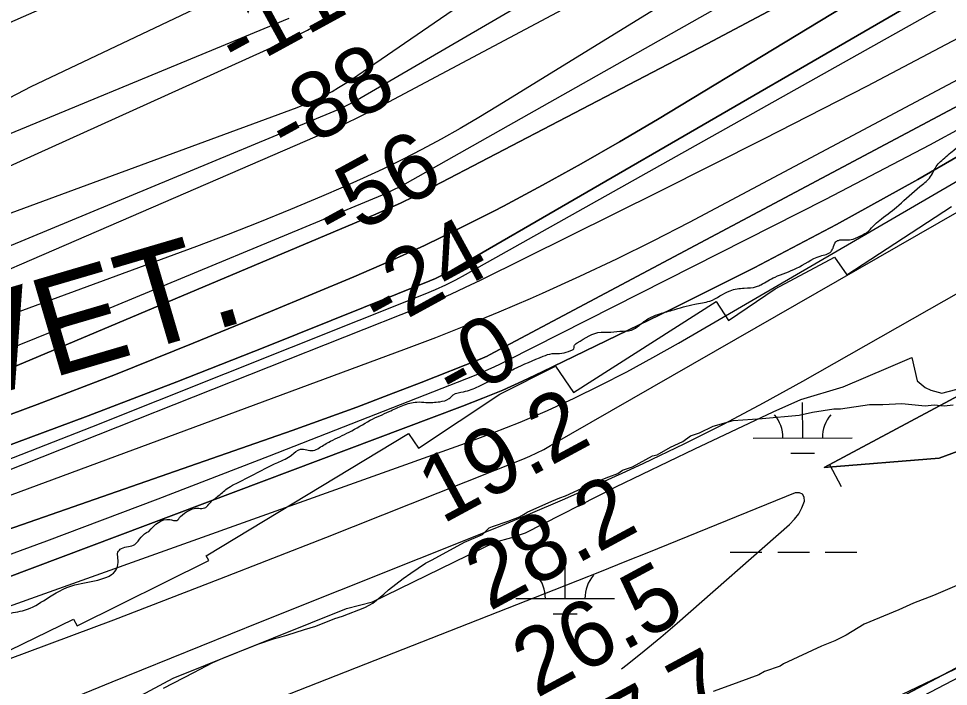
# Model space of a CAD drawing. Extents: x 3329297 to 3367176, y 649250 to 674653.
# Drawn here: x 3338888 to 3339828, y 659052 to 659727 of the extents above; entities that cross this region are included whole.
import ezdxf

# ---------------------------------------------------------------- set-up
doc = ezdxf.new("R2010")
doc.units = 0
for name, color, linetype in [('V-BORW-LINE', 7, 'Continuous'), ('V-LEVE-TOET', 7, 'Continuous'), ('V-RIVR-EDGE', 7, 'Continuous'), ('V-RIVR-RANG', 7, 'Continuous'), ('V-RRAP-FSHR', 7, 'Continuous'), ('V-RRAP-RVMT', 7, 'Continuous'), ('V-RRAP-RVMT-IDEN', 7, 'Continuous'), ('V-SITE-VEGE', 7, 'Continuous'), ('V-TOPO-DPTH', 7, 'Continuous'), ('V-TOPO-MAJR', 7, 'Continuous'), ('V-TOPO-MINR', 7, 'Continuous'), ('V-TOPO-WATR', 7, 'Continuous'), ('V-UTIL-LINE', 7, 'Continuous'), ('V-WETL-SWMP', 7, 'Continuous')]:
    doc.layers.add(name, color=color, linetype=linetype)

msp = doc.modelspace()

# ---------------------------------------------------------------- linework, layer by layer
at = {"layer": 'V-BORW-LINE'}
msp.add_line((3339707.58, 659276.58), (3339719.38, 659254.54), dxfattribs=at)
for points in [[(3340710.01, 659746.42), (3340218.44, 659461.31), (3340036.18, 659363.24), (3339818.32, 659283.24), (3339702, 659273.59), (3339862.61, 659359.57), (3340155.52, 659504.4), (3340402.96, 659638.32), (3340689.28, 659815.69), (3340830.74, 659916.76), (3340994.61, 660045.13), (3340822.37, 659849.78), (3340710.01, 659746.42)], [(3340349.17, 659609.21), (3340155.52, 659504.4), (3339862.61, 659359.57), (3339702, 659273.59), (3339818.32, 659283.24), (3340036.18, 659363.24), (3340218.44, 659461.31), (3340380.62, 659555.38)]]:
    msp.add_lwpolyline(points, dxfattribs=at)
at = {"layer": 'V-LEVE-TOET'}
msp.add_lwpolyline([(3339980.33, 659135.94), (3339764.34, 659023.07), (3339602.76, 658953.17), (3339465.96, 658898.25), (3339314.7, 658835.16), (3339144.18, 658759.13), (3338945.45, 658668.82), (3338858.84, 658636.3), (3338663.65, 658567.94), (3338428.6, 658485.35), (3338272.57, 658428.46)], dxfattribs=at)
at = {"layer": 'V-RIVR-EDGE'}
for points in [[(3339019.2, 659209.06), (3339040.56, 659221.03), (3339047.53, 659220.23), (3339051.42, 659224.1), (3339059.58, 659229.9), (3339065.02, 659232.21), (3339077.04, 659233.35), (3339080.93, 659237.6), (3339089.09, 659244.56), (3339098.42, 659252.29), (3339113.56, 659260.4), (3339145.01, 659276.61), (3339157.05, 659282.01), (3339163.65, 659286.26), (3339172.58, 659292.05), (3339185.38, 659290.86), (3339191.59, 659293.56), (3339202.85, 659300.12), (3339221.88, 659309.38), (3339243.24, 659321.35), (3339262.26, 659330.23), (3339276.24, 659336.4), (3339290.21, 659339.85), (3339299.51, 659339.44), (3339313.48, 659340.18), (3339322.79, 659343.26), (3339327.07, 659347.13), (3339337.54, 659350.21), (3339352.68, 659355.6), (3339373.65, 659366.02), (3339388.79, 659373.35), (3339417.91, 659386.07), (3339427.22, 659388.76), (3339436.92, 659389.13), (3339445.84, 659391.82), (3339448.95, 659393.75), (3339449.35, 659396.47), (3339452.46, 659399.56), (3339476.53, 659410.36), (3339483.12, 659410.34), (3339495.53, 659411.48), (3339507.17, 659412.61), (3339514.94, 659417.24), (3339525.04, 659424.59), (3339533.97, 659428.44), (3339548.33, 659432.67), (3339571.22, 659438.82), (3339586.35, 659441.89), (3339606.93, 659452.31), (3339621.29, 659454.99), (3339633.7, 659456.51), (3339637.97, 659458.44), (3339652.34, 659466.16), (3339674.08, 659475.02), (3339698.15, 659487.37), (3339709.02, 659492), (3339710.97, 659495.48), (3339713.7, 659501.68), (3339716.42, 659503.23), (3339729.22, 659503.97), (3339738.15, 659507.44), (3339746.69, 659512.46), (3339753.3, 659519.42), (3339759.91, 659524.84), (3339777.39, 659538.75), (3339798.77, 659557.7), (3339808.48, 659566.21), (3339812.38, 659572.41), (3339816.27, 659579.38), (3339820.94, 659584.02), (3339832.99, 659594.46), (3339856.68, 659610.69), (3339878.44, 659626.53), (3339902.13, 659642.38), (3339921.55, 659654.35), (3339930.87, 659657.82), (3339939.41, 659663.23), (3339958.05, 659673.26), (3339971.65, 659682.54), (3339983.3, 659691.43), (3339994.18, 659698.77), (3340008.94, 659705.71), (3340027.96, 659716.14), (3340043.11, 659723.47), (3340052.81, 659728.87), (3340059.03, 659735.06), (3340064.47, 659739.31), (3340071.85, 659743.95), (3340078.45, 659744.71), (3340088.54, 659749.34), (3340097.48, 659755.13), (3340109.13, 659764.8), (3340116.52, 659771.76), (3340123.14, 659782.21), (3340128.98, 659790.73), (3340139.86, 659801.95), (3340149.58, 659809.68), (3340155.01, 659812.77), (3340164.71, 659814.3), (3340172.86, 659814.28), (3340181.78, 659816.58), (3340189.55, 659821.61), (3340200.82, 659831.27), (3340212.87, 659843.27), (3340224.54, 659855.65), (3340233.08, 659861.44), (3340240.45, 659862.97), (3340244.72, 659862.96), (3340249, 659866.83), (3340254.04, 659868.76), (3340262.19, 659870.29), (3340276.15, 659871.81), (3340297.1, 659874.86), (3340307.97, 659879.48), (3340324.67, 659888.75), (3340328.95, 659894.94), (3340333.61, 659897.26), (3340340.6, 659898.79), (3340352.24, 659901.87), (3340361.56, 659908.82), (3340362.34, 659911.54), (3340362.74, 659914.64), (3340360.82, 659921.24), (3340361.98, 659922.78), (3340365.87, 659924.33), (3340377.91, 659931.28), (3340386.06, 659934.75), (3340405.47, 659941.68), (3340419.82, 659945.52), (3340433.8, 659950.92), (3340441.18, 659957.1), (3340445.07, 659961.75), (3340454.79, 659973.36)], [(3337929.32, 658794.23), (3337935.81, 658794.85), (3337942.02, 658793.28), (3337945.9, 658795.6), (3337951.34, 658798.3), (3337956.39, 658802.94), (3337966.48, 658807.18), (3337974.25, 658812.2), (3337983.97, 658821.87), (3337992.52, 658828.83), (3338005.73, 658839.66), (3338019.71, 658846.61), (3338032.52, 658853.17), (3338044.95, 658862.44), (3338054.67, 658871.34), (3338071.76, 658882.93), (3338090.4, 658892.19), (3338103.99, 658897.2), (3338109.05, 658904.94), (3338114.09, 658906.87), (3338116.81, 658907.25), (3338121.09, 658911.51), (3338131.95, 658914.58), (3338140.49, 658917.27), (3338143.21, 658921.15), (3338149.43, 658926.95), (3338158.37, 658932.74), (3338169.24, 658937.76), (3338183.98, 658940.05), (3338200.27, 658941.95), (3338213.08, 658945.79), (3338242.19, 658955.42), (3338251.89, 658956.56), (3338259.25, 658956.54), (3338282.93, 658964.23), (3338304.67, 658973.1), (3338336.49, 658981.17), (3338361.72, 658990.8), (3338379.95, 658992.3), (3338398.19, 658996.52), (3338422.25, 659003.06), (3338439.71, 659007.67), (3338454.84, 659008.79), (3338473.84, 659011.07), (3338485.09, 659012.6), (3338498.67, 659012.56), (3338510.69, 659012.53), (3338518.44, 659011.35), (3338523.1, 659012.12), (3338529.7, 659015.98), (3338537.08, 659019.06), (3338540.95, 659018.66), (3338547.54, 659016.71), (3338559.56, 659017.07), (3338569.65, 659017.82), (3338590.21, 659020.87), (3338613.88, 659027.02), (3338630.18, 659031.63), (3338653.08, 659041.27), (3338658.9, 659040.87), (3338664.33, 659039.3), (3338666.67, 659045.5), (3338669.78, 659048.59), (3338677.93, 659052.45), (3338697.33, 659057.45), (3338712.09, 659064), (3338743.91, 659072.46), (3338757.49, 659075.91), (3338777.29, 659084.01), (3338814.17, 659099.43), (3338843.28, 659109.44), (3338861.52, 659118.31), (3338875.5, 659125.26), (3338893.74, 659129.48), (3338915.48, 659140.67), (3338944.61, 659154.95), (3338987.7, 659173.46), (3338988.11, 659181.99), (3338988.12, 659188.19), (3338991.62, 659191.67), (3339005.2, 659195.91), (3339011.43, 659203.26), (3339019.2, 659209.06)]]:
    msp.add_spline(points, degree=3, dxfattribs=at)
at = {"layer": 'V-RRAP-FSHR'}
msp.add_lwpolyline([(3340467.27, 659421.53), (3339994.77, 659155.21), (3339741.88, 659021.73), (3339700.88, 659003.94)], dxfattribs=at)
at = {"layer": 'V-RRAP-RVMT'}
for p, q in [((3339724.93, 659468.28), (3339830.67, 659537.57)), ((3339652.55, 659454.35), (3339712.59, 659486.18)), ((3339712.59, 659486.18), (3339724.93, 659468.28)), ((3339605.45, 659422.38), (3339652.55, 659454.35)), ((3339448.7, 659349.41), (3339592.73, 659441.55)), ((3339592.73, 659441.55), (3339605.45, 659422.38)), ((3339374.27, 659347.83), (3339430.56, 659376.21)), ((3339430.56, 659376.21), (3339448.7, 659349.41)), ((3339291.9, 659293.35), (3339374.27, 659347.83)), ((3339077.36, 659184.4), (3339281.86, 659308.13)), ((3339281.86, 659308.13), (3339291.9, 659293.35)), ((3338946.76, 659113.51), (3339079.94, 659179.8)), ((3339079.94, 659179.8), (3339077.36, 659184.4)), ((3338826.91, 659063.72), (3338943.19, 659120.41)), ((3338943.19, 659120.41), (3338946.76, 659113.51))]:
    msp.add_line(p, q, dxfattribs=at)
at = {"layer": 'V-SITE-VEGE'}
for points in [[(3339034.26, 659050.71), (3339064.81, 659066.36), (3339084.04, 659076.43), (3339096.48, 659082.02), (3339130.41, 659095.4), (3339146.24, 659100.96), (3339151.89, 659102.07), (3339158.67, 659104.29), (3339176.75, 659109.85), (3339188.06, 659113.18), (3339207.28, 659120.99), (3339215.19, 659123.21), (3339237.81, 659132.13), (3339245.73, 659136.6), (3339257.06, 659145.58), (3339261.6, 659150.08), (3339276.32, 659161.29), (3339284.25, 659166.9), (3339298.97, 659176.98), (3339305.76, 659180.34), (3339338.58, 659198.24), (3339356.67, 659206.05), (3339363.48, 659212.79), (3339366.87, 659213.91), (3339382.7, 659219.47), (3339394, 659223.93), (3339399.66, 659227.29), (3339401.93, 659228.41), (3339426.81, 659239.58), (3339434.73, 659242.93), (3339440.38, 659245.16), (3339469.79, 659258.56), (3339484.49, 659264.13), (3339493.54, 659267.47), (3339498.06, 659270.84), (3339508.24, 659274.18), (3339528.61, 659285.37), (3339533.13, 659286.47), (3339546.71, 659294.31), (3339559.15, 659299.89), (3339567.08, 659305.5), (3339576.13, 659308.84), (3339589.7, 659315.55), (3339610.04, 659321.09), (3339639.4, 659323.21), (3339676.66, 659326.42), (3339690.22, 659329.74), (3339711.68, 659333.02), (3339718.45, 659332.99), (3339747.82, 659337.36), (3339761.36, 659337.3), (3339780.56, 659338.34), (3339804.25, 659335.97), (3339813.28, 659337.05), (3339823.43, 659335.88), (3339832.47, 659336.96)], [(3339838.54, 659155.54), (3339812.53, 659144.38), (3339792.18, 659136.58), (3339777.47, 659129.88), (3339742.41, 659115.37), (3339724.3, 659104.17), (3339712.99, 659098.58), (3339699.42, 659093), (3339660.96, 659075.13), (3339657.56, 659072.89), (3339641.73, 659067.32), (3339636.07, 659063.96), (3339605.55, 659052.82), (3339589.72, 659047.25)]]:
    msp.add_lwpolyline(points, dxfattribs=at)
at = {"layer": 'V-TOPO-DPTH'}
for points in [[(3340179, 660016.59), (3339533.6, 659625.57), (3339495.16, 659602.78), (3339456.45, 659580.49), (3339417.31, 659558.95), (3339377.89, 659537.91), (3339368.02, 659532.75), (3339333.11, 659515.11), (3339297.93, 659498.07), (3339262.33, 659481.92), (3339226.44, 659466.38), (3339142.48, 659431.26), (3339064.19, 659399.16), (3338985.61, 659367.77), (3338906.61, 659337.47), (3338827.33, 659307.9), (3338156.2, 659062.79)], [(3340179, 660016.59), (3339533.6, 659625.57), (3339495.16, 659602.78), (3339456.45, 659580.49), (3339417.31, 659558.95), (3339377.89, 659537.91), (3339368.02, 659532.75), (3339333.11, 659515.11), (3339297.93, 659498.07), (3339262.33, 659481.92), (3339226.44, 659466.38), (3339142.48, 659431.26), (3339064.19, 659399.16), (3338985.61, 659367.77), (3338906.61, 659337.47), (3338827.33, 659307.9), (3338156.2, 659062.79)], [(3338363.68, 659156.51), (3339248.86, 659529.83), (3339261.69, 659535.42), (3339274.43, 659541.23), (3339287.03, 659547.34), (3339299.52, 659553.66), (3339583.76, 659701.74), (3339689.82, 659758.63), (3339794.93, 659817.19), (3339898.6, 659878.26)], [(3339898.6, 659878.26), (3339794.93, 659817.19), (3339689.82, 659758.63), (3339583.76, 659701.74), (3339299.52, 659553.66), (3339287.03, 659547.34), (3339274.43, 659541.23), (3339261.69, 659535.42), (3339248.86, 659529.83), (3338363.68, 659156.51)], [(3339846.89, 659774.96), (3339325.23, 659472.88), (3339319.95, 659469.97), (3339314.58, 659467.22), (3339309.11, 659464.7), (3339303.56, 659462.33), (3339136.74, 659395.43), (3339047.52, 659360.28), (3338958.03, 659325.86), (3338868.11, 659292.53), (3338777.93, 659259.93), (3338183.15, 659049.04)], [(3338183.15, 659049.04), (3338777.93, 659259.93), (3338868.11, 659292.53), (3338958.03, 659325.86), (3339047.52, 659360.28), (3339136.74, 659395.43), (3339303.56, 659462.33), (3339309.11, 659464.7), (3339314.58, 659467.22), (3339319.95, 659469.97), (3339325.23, 659472.88), (3339846.89, 659774.96)], [(3339993.26, 659722.24), (3339363.86, 659387.41), (3339361.52, 659386.21), (3339359.16, 659385.08), (3339356.75, 659384.02), (3339354.33, 659383.01), (3339294.52, 659359.49), (3339262.11, 659346.95), (3339229.59, 659334.68), (3339196.94, 659322.79), (3339164.18, 659311.15), (3338181.6, 658968.67)], [(3338181.6, 658968.67), (3339164.18, 659311.15), (3339196.94, 659322.79), (3339229.59, 659334.68), (3339262.11, 659346.95), (3339294.52, 659359.49), (3339354.33, 659383.01), (3339356.75, 659384.02), (3339359.16, 659385.08), (3339361.52, 659386.21), (3339363.86, 659387.41), (3339993.26, 659722.24)], [(3338308.17, 659052.8), (3338382.85, 659079.23), (3338457.29, 659106.31), (3338531.36, 659134.37), (3338605.19, 659163.07), (3339294, 659436.07), (3339309.33, 659442.37), (3339324.55, 659448.92), (3339339.61, 659455.85), (3339354.56, 659463.02), (3339535.83, 659552.82), (3339641.01, 659605.7), (3339745.76, 659659.39), (3339849.88, 659714.31)], [(3338308.17, 659052.8), (3338382.85, 659079.23), (3338457.29, 659106.31), (3338531.36, 659134.37), (3338605.19, 659163.07), (3339294, 659436.07), (3339309.33, 659442.37), (3339324.55, 659448.92), (3339339.61, 659455.85), (3339354.56, 659463.02), (3339535.83, 659552.82), (3339641.01, 659605.7), (3339745.76, 659659.39), (3339849.88, 659714.31)], [(3339878.35, 659611.94), (3339796.85, 659564.84), (3339714.59, 659519.14), (3339631.19, 659475.54), (3339547.05, 659433.34), (3339417.05, 659370.19), (3339397.22, 659360.89), (3339377.22, 659351.97), (3339356.99, 659343.61), (3339336.59, 659335.62), (3338815.06, 659139.6), (3338710.46, 659100.73), (3338605.68, 659062.37), (3338500.61, 659024.79), (3338395.36, 658987.72), (3338246.13, 658935.78)]]:
    msp.add_lwpolyline(points, dxfattribs=at)
at = {"layer": 'V-TOPO-MAJR'}
for points in [[(3339616.01, 660044.91), (3339607.84, 660048.52), (3339596.14, 660048.9), (3339118.82, 659828.8), (3339118, 659828.43), (3338170.17, 659412.39)], [(3338297.43, 659333.04), (3338404.57, 659374), (3338511.09, 659416.45), (3338616.7, 659461.15), (3338721.68, 659507.34), (3339152.94, 659702.57), (3339166.39, 659709.01), (3339179.63, 659715.82), (3339192.57, 659723.21), (3339205.29, 659730.97), (3339546.37, 659949.21), (3339567.54, 659965.05), (3339586.89, 659982.64), (3339603.49, 660002.83), (3339618.25, 660024.77), (3339618.89, 660036.45), (3339616.01, 660044.91)], [(3338170.72, 659136.04), (3338402.84, 659215.7), (3338542.45, 659265.09), (3338681.4, 659316.21), (3338819.36, 659369.93), (3338956.67, 659425.38), (3339255.67, 659549.42), (3339261.45, 659551.94), (3339267.16, 659554.59), (3339272.77, 659557.46), (3339278.31, 659560.46), (3340093.81, 660020.98)], [(3338274.96, 658761.18), (3338533.77, 658870.99), (3338682.92, 658933.72), (3338832.34, 658995.84), (3338982.13, 659057.04), (3339132.18, 659117.61), (3339372.71, 659213.84), (3339405.2, 659227.16), (3339437.54, 659240.83), (3339469.65, 659255.04), (3339501.6, 659269.61), (3339519.85, 659278.11), (3339560.55, 659297.69), (3339600.92, 659317.92), (3339640.79, 659339.12), (3339680.32, 659360.97), (3340365.27, 659750.49)], [(3339497.26, 659070.2), (3339503.05, 659074.67), (3339520.1, 659088.22), (3339536.84, 659102.16), (3339553.38, 659116.34), (3339667.13, 659216.15), (3339672.05, 659221.27), (3339676.31, 659226.82), (3339679.57, 659233), (3339682.17, 659239.61), (3339681.71, 659243.77), (3339680.18, 659246.76), (3339677.06, 659248), (3339672.87, 659248.06), (3339524.42, 659187.87), (3339500.54, 659178.24), (3339476.64, 659168.65), (3339452.7, 659159.14), (3339428.75, 659149.69), (3338320.52, 658714.32)]]:
    msp.add_lwpolyline(points, dxfattribs=at)
at = {"layer": 'V-TOPO-MINR'}
for points in [[(3338111.25, 659247.89), (3339169.33, 659637.67), (3339176.54, 659640.48), (3339183.69, 659643.45), (3339190.72, 659646.69), (3339197.67, 659650.1), (3339204.5, 659653.76), (3339211.22, 659657.59), (3339217.79, 659661.68), (3339224.26, 659665.93), (3340051.23, 660232.84)], [(3340123.39, 660101.34), (3339371.97, 659638.75), (3339353.08, 659627.38), (3339334.03, 659616.27), (3339314.77, 659605.55), (3339295.35, 659595.09), (3339275.72, 659585.06), (3339255.94, 659575.32), (3339235.95, 659566.04), (3339215.8, 659557.07), (3339193.86, 659547.59), (3339162.53, 659534.36), (3339131.06, 659521.49), (3339099.38, 659509.14), (3339067.56, 659497.14), (3338135.49, 659154.47)], [(3338156.2, 659062.79), (3338827.33, 659307.9), (3338906.61, 659337.47), (3338985.61, 659367.77), (3339064.19, 659399.16), (3339142.48, 659431.26), (3339226.44, 659466.38), (3339262.33, 659481.92), (3339297.93, 659498.07), (3339333.11, 659515.11), (3339368.02, 659532.75), (3339377.89, 659537.91), (3339417.31, 659558.95), (3339456.45, 659580.49), (3339495.16, 659602.78), (3339533.6, 659625.57), (3340179, 660016.59)], [(3338303.16, 659277.9), (3338406.72, 659312.75), (3338509.66, 659349.26), (3338611.69, 659388.27), (3338713.1, 659428.94), (3339206.79, 659633.95), (3339213.77, 659637.02), (3339220.67, 659640.27), (3339227.42, 659643.79), (3339234.09, 659647.49), (3339805.23, 659980.18), (3339859.78, 660012.64)], [(3339854.16, 659970.07), (3339755.31, 659910.75), (3339655.07, 659853.81), (3339553.9, 659798.46), (3339256.48, 659640.32), (3339242.48, 659633.1), (3339228.37, 659626.1), (3339214.1, 659619.44), (3339199.71, 659613.01), (3338568.83, 659340.18), (3338493.23, 659308.23), (3338417.28, 659277.13), (3338340.82, 659247.31)], [(3338363.68, 659156.51), (3339248.86, 659529.83), (3339261.69, 659535.42), (3339274.43, 659541.23), (3339287.03, 659547.34), (3339299.52, 659553.66), (3339583.76, 659701.74), (3339689.82, 659758.63), (3339794.93, 659817.19), (3339898.6, 659878.26)], [(3338206.09, 659037.27), (3338424.01, 659113.6), (3338559.16, 659161.91), (3338693.88, 659211.35), (3338827.96, 659262.51), (3338961.61, 659314.8), (3339298.78, 659449.18), (3339309.2, 659453.58), (3339319.48, 659458.24), (3339329.57, 659463.31), (3339339.53, 659468.64), (3339970.81, 659823.19)], [(3338349.15, 658944.42), (3339339.3, 659298.16), (3339367.19, 659308.6), (3339394.86, 659319.6), (3339422.19, 659331.42), (3339449.29, 659343.79), (3339476.04, 659356.91), (3339502.56, 659370.47), (3339528.73, 659384.69), (3339554.66, 659399.36), (3340284.95, 659824.57)], [(3338250.86, 658852.78), (3338768.46, 659039.93), (3338876.36, 659079.52), (3338984, 659119.79), (3339091.26, 659161.07), (3339198.25, 659203.03), (3339397.36, 659282.18), (3339404.54, 659285.22), (3339411.62, 659288.45), (3339418.56, 659291.99), (3339425.4, 659295.73), (3340316.22, 659807.45)], [(3338278.19, 659023.4), (3339277.19, 659392.82), (3339309.45, 659405.08), (3339341.56, 659417.72), (3339373.44, 659430.93), (3339405.16, 659444.53), (3339417.45, 659449.93), (3339455, 659466.92), (3339492.29, 659484.47), (3339529.16, 659502.86), (3339565.77, 659521.8), (3340066.68, 659788.16)], [(3338183.15, 659049.04), (3338777.93, 659259.93), (3338868.11, 659292.53), (3338958.03, 659325.86), (3339047.52, 659360.28), (3339136.74, 659395.43), (3339303.56, 659462.33), (3339309.11, 659464.7), (3339314.58, 659467.22), (3339319.95, 659469.97), (3339325.23, 659472.88), (3339846.89, 659774.96)], [(3339110.9, 659758.98), (3338900.16, 659658.32), (3338871, 659643.35), (3338842.49, 659627.33)], [(3338842.49, 659627.33), (3338814.93, 659609.7), (3338788.02, 659591), (3338785.67, 659585.08), (3338785.78, 659580.55), (3338789.6, 659578.11), (3338795.88, 659577.06), (3339161.2, 659727.88)], [(3338308.17, 659052.8), (3338382.85, 659079.23), (3338457.29, 659106.31), (3338531.36, 659134.37), (3338605.19, 659163.07), (3339294, 659436.07), (3339309.33, 659442.37), (3339324.55, 659448.92), (3339339.61, 659455.85), (3339354.56, 659463.02), (3339535.83, 659552.82), (3339641.01, 659605.7), (3339745.76, 659659.39), (3339849.88, 659714.31)], [(3338213.86, 658952.22), (3338689.58, 659117.92), (3338803.08, 659158.21), (3338916.24, 659199.39), (3339028.91, 659241.91), (3339141.25, 659285.33), (3339348.42, 659366.81), (3339356.87, 659370.27), (3339365.25, 659373.89), (3339373.53, 659377.75), (3339381.73, 659381.76), (3339703.66, 659544.81), (3339808.86, 659599.71), (3339913.13, 659656.27)], [(3338246.13, 658935.78), (3338395.36, 658987.72), (3338500.61, 659024.79), (3338605.68, 659062.37), (3338710.46, 659100.73), (3338815.06, 659139.6), (3339336.59, 659335.62), (3339356.99, 659343.61), (3339377.22, 659351.97), (3339397.22, 659360.89), (3339417.05, 659370.19), (3339547.05, 659433.34), (3339631.19, 659475.54), (3339714.59, 659519.14), (3339796.85, 659564.84), (3339878.35, 659611.94)]]:
    msp.add_lwpolyline(points, dxfattribs=at)
at = {"layer": 'V-TOPO-WATR'}
msp.add_lwpolyline([(3338181.6, 658968.67), (3339164.18, 659311.15), (3339196.94, 659322.79), (3339229.59, 659334.68), (3339262.11, 659346.95), (3339294.52, 659359.49), (3339354.33, 659383.01), (3339356.75, 659384.02), (3339359.16, 659385.08), (3339361.52, 659386.21), (3339363.86, 659387.41), (3339993.26, 659722.24)], dxfattribs=at)
at = {"layer": 'V-UTIL-LINE'}
msp.add_lwpolyline([(3337436.25, 658138.56), (3337672.93, 658222.11), (3337855, 658267.62), (3338200.77, 658390.99), (3338279.86, 658444.45), (3338979.06, 658701.84), (3339577.2, 658950.28), (3339741.88, 659021.73), (3339994.77, 659155.21), (3340766.57, 659590.23), (3341329.79, 660088.39), (3341632.23, 660358.81), (3342178.24, 660842.13), (3342515.81, 661504), (3342751.17, 661989.36), (3343057.2, 662738.8), (3343121.4, 662899.29), (3343150.56, 662991.8), (3343161.49, 663146), (3343214.47, 663762.74), (3343263.75, 664509.56)], dxfattribs=at)
at = {"layer": 'V-WETL-SWMP'}
for p, q in [((3339767.22, 659374.76), (3339790.6, 659384.94)), ((3339790.6, 659384.94), (3339796.01, 659361.41)), ((3339721.15, 659355.08), (3339767.22, 659374.76)), ((3339796.01, 659361.41), (3339804.28, 659354.46)), ((3339820.84, 659348.85), (3339852.68, 659356.99)), ((3339678.55, 659342.25), (3339721.15, 659355.08)), ((3339804.28, 659354.46), (3339809.79, 659351.67)), ((3339809.79, 659351.67), (3339820.84, 659348.85)), ((3339650.36, 659330.03), (3339678.55, 659342.25)), ((3339680.37, 659303.48), (3339680.3, 659339.48)), ((3339571.28, 659292.67), (3339650.36, 659330.03)), ((3339630.37, 659303.38), (3339730.37, 659303.57)), ((3339491.5, 659253.95), (3339571.28, 659292.67)), ((3339668.4, 659288.03), (3339692.4, 659288.07)), ((3339400.02, 659207.73), (3339491.5, 659253.95)), ((3339386.28, 659202.99), (3339400.02, 659207.73)), ((3339245.31, 659137.79), (3339369.1, 659198.27)), ((3339369.1, 659198.27), (3339386.28, 659202.99)), ((3339607.18, 659187.91), (3339639.18, 659187.97)), ((3339655.18, 659188), (3339687.18, 659188.06)), ((3339703.18, 659188.09), (3339735.18, 659188.15)), ((3339440.2, 659141.16), (3339440.13, 659177.16)), ((3339390.2, 659141.07), (3339490.2, 659141.26)), ((3339219.2, 659131.06), (3339245.31, 659137.79)), ((3339109.21, 659086.98), (3339219.2, 659131.06)), ((3339428.23, 659125.71), (3339452.23, 659125.75)), ((3339043.9, 659060.54), (3339109.21, 659086.98)), ((3339870.75, 659087.3), (3339765.43, 659036.64)), ((3338956.54, 659014.3), (3339043.9, 659060.54))]:
    msp.add_line(p, q, dxfattribs=at)
for centre, start, end in [((3339625.12, 659303.85), 359.33648, 40.88014), ((3339735.61, 659304.06), 139.33648, 180.88013), ((3339384.96, 659141.53), 359.33648, 40.88014), ((3339495.44, 659141.74), 139.33648, 180.88013)]:
    msp.add_arc(centre, 35.25, start, end, dxfattribs=at)

# ---------------------------------------------------------------- texts
at = {"layer": 'V-RIVR-RANG'}
for s, rotation, p in [('-113', 28.63336, (3339109.03, 659671.9)), ('-88', 28.63336, (3339159.51, 659585.53)), ('-56', 28.63336, (3339206.75, 659497.38)), ('-24', 28.63336, (3339253.76, 659409.12)), ('-0', 28.63336, (3339328.78, 659336.14)), ('19.2', 28.34833, (3339315.86, 659215.83)), ('28.2', 28.34833, (3339363.56, 659127.94)), ('26.5', 28.34833, (3339411.26, 659040.05)), ('27.7', 28.34833, (3339458.97, 658952.16))]:
    msp.add_text(s, height=67, rotation=rotation, dxfattribs=at).set_placement(p)
at = {"layer": 'V-RRAP-RVMT-IDEN'}
msp.add_text('REVET.', height=100, rotation=16.39501, dxfattribs=at).set_placement((3338656.67, 659286.04))

doc.saveas('drawing.dxf')
